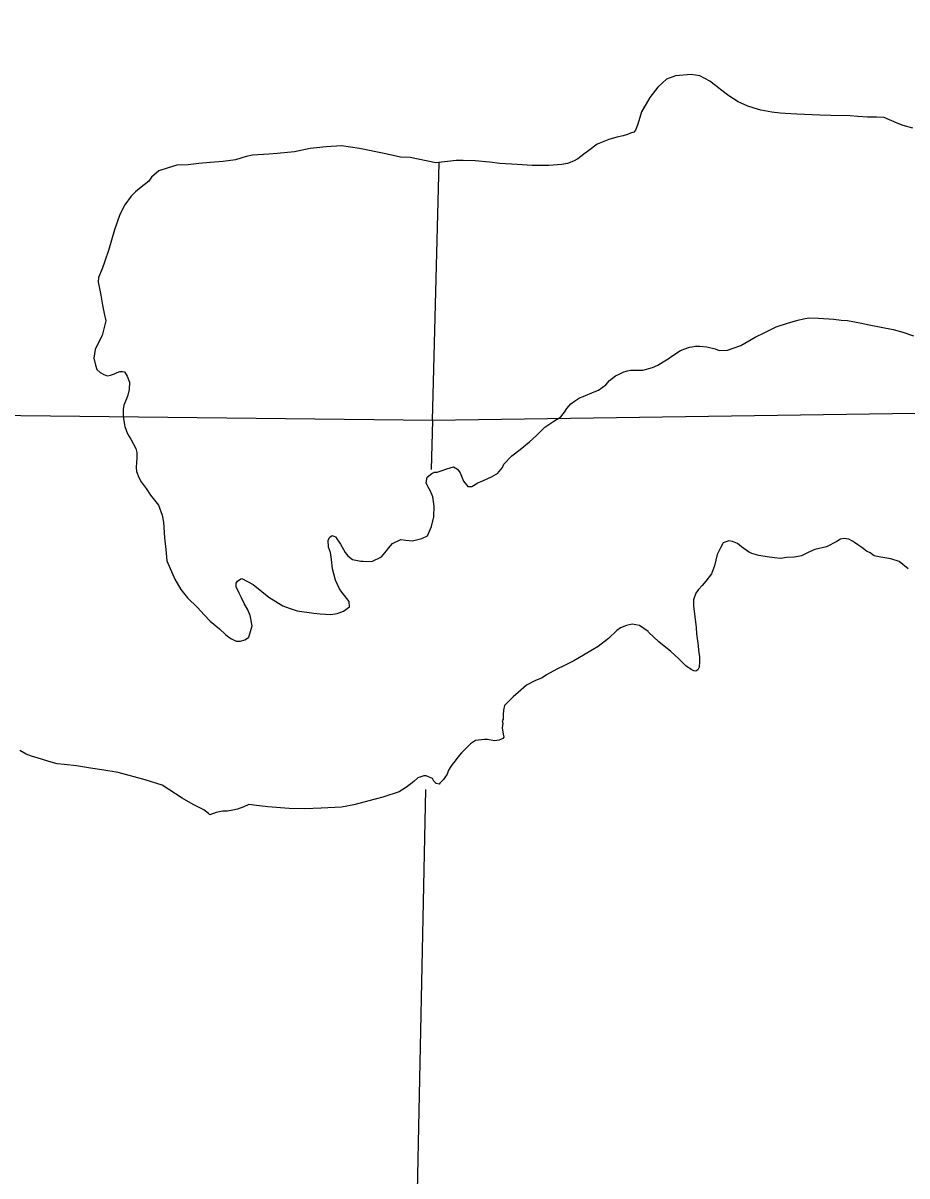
# Model space of a CAD drawing. Extents: x 369523 to 838377, y 495025 to 936819.
# Drawn here: x 521439 to 525266, y 830172 to 835168 of the extents above; entities that cross this region are included whole.
import ezdxf

# ---------------------------------------------------------------- set-up
doc = ezdxf.new("R2010")
doc.units = 0
for name, color, linetype in [('Level 10', 7, 'Continuous'), ('Level 22', 7, 'Continuous'), ('Level 6', 7, 'Continuous')]:
    doc.layers.add(name, color=color, linetype=linetype)

msp = doc.modelspace()

# ---------------------------------------------------------------- linework, layer by layer
at = {"layer": 'Level 10'}
for points in [[(524437.2, 834898.2), (524413.1, 834916), (524369.1, 834939.8), (524331.2, 834945.5), (524263.4, 834939.1), (524225.6, 834924.9), (524187.9, 834890.7), (524152.3, 834846.4), (524116.8, 834784.2), (524101.1, 834730.1), (524091.3, 834704.1), (524083.4, 834696), (524069.4, 834691.9), (524055.5, 834685.8), (524037.6, 834679.7), (524009.7, 834673.6), (523975.9, 834663.4), (523924.1, 834643), (523888.4, 834616.8), (523866.5, 834600.7), (523840.7, 834580.5), (523822.9, 834570.4), (523797, 834560.3), (523771.1, 834556.1), (523715.3, 834551.8), (523643.5, 834551.3), (523577.7, 834554.9), (523503.8, 834560.5), (523457.9, 834566.2), (523396.1, 834571.8), (523344.2, 834573.5), (523314.3, 834573.3), (523226.6, 834562.8)], [(525291.7, 834713.4), (525249.8, 834725.1), (525223.8, 834735), (525167.8, 834758.6), (525133.9, 834760.4), (525096, 834760.2), (525054.1, 834763.9), (525020.2, 834765.7), (524936.5, 834767.2), (524888.6, 834768.9), (524788.8, 834774.3), (524739, 834776), (524717, 834777.9), (524681.1, 834781.7), (524633.2, 834791.4), (524605.2, 834799.2), (524577.3, 834809), (524535.3, 834826.8), (524495.3, 834852.5), (524459.2, 834880.3), (524437.2, 834898.2)], [(524129.7, 834806.9), (524116.8, 834784.2), (524101.1, 834730.1), (524091.3, 834704.1), (524083.4, 834696), (524069.4, 834691.9), (524055.5, 834685.8), (524037.6, 834679.7), (524009.7, 834673.6), (523975.9, 834663.4), (523924.1, 834643), (523888.4, 834616.8), (523866.5, 834600.7), (523840.7, 834580.5), (523822.9, 834570.4), (523797, 834560.3), (523771.1, 834556.1), (523715.3, 834551.8), (523643.5, 834551.3), (523577.7, 834554.9), (523503.8, 834560.5), (523457.9, 834566.2), (523396.1, 834571.8), (523344.2, 834573.5), (523314.3, 834573.3), (523226.6, 834562.8)], [(525291.7, 834713.4), (525249.8, 834725.1), (525223.8, 834735), (525167.8, 834758.6), (525133.9, 834760.4), (525096, 834760.2), (525054.1, 834763.9), (525020.2, 834765.7), (524936.5, 834767.2), (524888.6, 834768.9), (524788.8, 834774.3), (524739, 834776), (524717, 834777.9), (524681.1, 834781.7), (524633.2, 834791.4), (524605.2, 834799.2), (524587.3, 834805.5)], [(523226.6, 834562.8), (523114.8, 834586.1), (523072.9, 834587.9), (523003.1, 834603.4), (522895.3, 834624.8), (522817.4, 834636.3), (522751.6, 834631.9), (522681.9, 834625.5), (522614.2, 834611.1), (522538.4, 834602.6), (522502.6, 834600.4), (522432.8, 834596), (522404.9, 834589.8), (522359.1, 834575.5), (522305.3, 834569.2), (522249.5, 834564.8), (522199.7, 834560.5), (522153.8, 834554.3), (522104, 834552), (522062.2, 834539.7), (522026.4, 834527.5), (521994.6, 834501.3), (521982.7, 834483.2), (521943.1, 834451), (521925.2, 834436.9), (521907.3, 834418.8), (521879.6, 834380.6), (521857.9, 834338.5), (521834.4, 834272.3), (521809, 834182.2), (521793.3, 834136.1), (521781.5, 834104), (521765.8, 834065.9), (521763.9, 834045.9), (521770, 834017.9), (521776.2, 833989.9), (521782.4, 833946), (521790.6, 833910), (521796.8, 833878.1), (521789, 833844), (521781.2, 833814), (521765.4, 833783.9), (521751.6, 833753.8), (521745.9, 833715.8), (521752, 833685.8), (521758.1, 833667.8), (521772.1, 833653.9), (521788.1, 833646), (521804.1, 833640.1), (521818.1, 833642.2), (521834, 833648.3), (521845.9, 833654.4), (521857.9, 833658.4), (521869.8, 833658.5), (521877.8, 833656.6), (521889.9, 833638.6), (521900, 833612.7), (521898.2, 833580.7), (521892.3, 833556.6), (521886.5, 833540.6), (521874.6, 833512.5), (521872.8, 833494.5), (521872.9, 833464.5), (521875, 833444.5), (521879.2, 833420.6), (521891.3, 833388.6), (521905.4, 833364.7), (521927.6, 833324.8), (521931.7, 833306.9), (521931.8, 833280.9), (521929.9, 833264.9), (521928, 833242.8), (521930.1, 833224.9), (521940.3, 833198.9), (521950.3, 833181), (521972.4, 833151.1), (521990.5, 833123.2), (522024.7, 833079.4), (522040.9, 833035.5), (522047.1, 833005.6), (522051.4, 832937.6), (522057.7, 832887.6), (522062, 832837.6), (522096.3, 832757.9), (522122.5, 832714), (522150.6, 832678.2), (522194.7, 832636.4), (522222.8, 832604.6), (522248.9, 832576.8), (522289, 832543), (522315.1, 832519.2), (522329.1, 832507.3), (522341.1, 832499.3), (522361.1, 832489.5), (522381, 832489.6), (522399, 832495.7), (522414.9, 832505.8), (522416.8, 832507.8), (522430.5, 832555.9), (522422.3, 832601.8), (522412.2, 832625.8)], [(523226.6, 834562.8), (523114.8, 834586.1), (523072.9, 834587.9), (523003.1, 834603.4), (522895.3, 834624.8), (522817.4, 834636.3), (522751.6, 834631.9), (522681.9, 834625.5), (522614.2, 834611.1), (522538.4, 834602.6), (522502.6, 834600.4), (522432.8, 834596), (522404.9, 834589.8), (522359.1, 834575.5), (522305.3, 834569.2), (522249.5, 834564.8), (522199.7, 834560.5), (522153.8, 834554.3), (522104, 834552), (522062.2, 834539.7), (522026.4, 834527.5), (521994.6, 834501.3), (521982.7, 834483.2), (521943.1, 834451), (521925.2, 834436.9), (521907.3, 834418.8), (521879.6, 834380.6), (521857.9, 834338.5), (521834.4, 834272.3), (521809, 834182.2), (521793.3, 834136.1), (521781.5, 834104), (521765.8, 834065.9), (521763.9, 834045.9), (521770, 834017.9), (521776.2, 833989.9), (521782.4, 833946), (521790.6, 833910), (521796.8, 833878.1), (521789, 833844), (521781.2, 833814), (521765.4, 833783.9), (521751.6, 833753.8), (521745.9, 833715.8), (521752, 833685.8), (521758.1, 833667.8), (521772.1, 833653.9), (521788.1, 833646), (521804.1, 833640.1), (521818.1, 833642.2), (521834, 833648.3), (521845.9, 833654.4), (521857.9, 833658.4), (521869.8, 833658.5), (521877.8, 833656.6), (521889.9, 833638.6), (521900, 833612.7), (521898.2, 833580.7), (521892.3, 833556.6), (521886.5, 833540.6), (521874.6, 833512.5), (521872.8, 833494.5), (521872.9, 833464.5), (521875, 833444.5), (521879.2, 833420.6), (521891.3, 833388.6), (521905.4, 833364.7), (521927.6, 833324.8), (521931.7, 833306.9), (521931.8, 833280.9), (521929.9, 833264.9), (521928, 833242.8), (521930.1, 833224.9), (521940.3, 833198.9), (521950.3, 833181), (521972.4, 833151.1), (521990.5, 833123.2), (522024.7, 833079.4), (522040.9, 833035.5), (522047.1, 833005.6), (522051.4, 832937.6), (522057.7, 832887.6), (522062, 832837.6), (522096.3, 832757.9), (522122.5, 832714), (522150.6, 832678.2), (522194.7, 832636.4), (522222.8, 832604.6), (522248.9, 832576.8), (522289, 832543), (522315.1, 832519.2), (522329.1, 832507.3), (522341.1, 832499.3), (522361.1, 832489.5), (522381, 832489.6), (522399, 832495.7), (522414.9, 832505.8), (522416.8, 832507.8), (522430.5, 832555.9), (522422.3, 832601.8), (522412.2, 832625.8)], [(524123.2, 833664.2), (524165, 833676.5), (524186.9, 833686.6), (524210.7, 833700.8), (524232.6, 833712.9), (524248.5, 833725), (524286.2, 833749.2), (524304.1, 833757.3), (524324, 833763.4), (524334, 833765.5), (524349.9, 833767.6), (524369.9, 833767.7), (524399.8, 833765.9), (524435.7, 833756.1), (524453.7, 833750.2), (524489.6, 833750.5), (524547.3, 833770.8), (524608.9, 833807.2), (524650.7, 833827.4), (524700.4, 833851.7), (524748.2, 833868), (524794, 833880.3), (524817.9, 833886.5), (524841.8, 833890.6), (524883.7, 833888.9), (524949.5, 833885.3), (524981.4, 833881.5), (525009.3, 833879.6), (525069.2, 833868), (525103.2, 833860.2)], [(524123.2, 833664.2), (524165, 833676.5), (524186.9, 833686.6), (524210.7, 833700.8), (524232.6, 833712.9), (524248.5, 833725), (524286.2, 833749.2), (524304.1, 833757.3), (524324, 833763.4), (524334, 833765.5), (524349.9, 833767.6), (524369.9, 833767.7), (524399.8, 833765.9), (524435.7, 833756.1), (524453.7, 833750.2), (524489.6, 833750.5), (524547.3, 833770.8), (524608.9, 833807.2), (524650.7, 833827.4), (524700.4, 833851.7), (524748.2, 833868), (524794, 833880.3), (524817.9, 833886.5), (524841.8, 833890.6), (524883.7, 833888.9), (524949.5, 833885.3), (524981.4, 833881.5), (525009.3, 833879.6), (525069.2, 833868), (525103.2, 833860.2)], [(525103.2, 833860.2), (525207, 833840.8)], [(525103.2, 833860.2), (525207, 833840.8)], [(525207, 833840.8), (525248.9, 833829.1), (525294.9, 833813.4)], [(525207, 833840.8), (525248.9, 833829.1), (525294.9, 833813.4)], [(522412.2, 832625.8), (522396.1, 832653.7), (522384, 832677.6), (522373.9, 832697.5), (522361.7, 832725.5), (522361.7, 832741.5), (522367.6, 832749.5), (522381.5, 832759.6), (522385.5, 832761.6), (522435.5, 832735.9), (522503.6, 832680.3), (522563.6, 832642.7), (522591.6, 832632.9), (522625.6, 832621.1), (522697.4, 832611.5), (522725.4, 832607.7), (522771.2, 832606), (522799.1, 832610.1), (522827, 832620.3), (522852.8, 832638.5), (522850.7, 832662.4), (522830.6, 832688.3), (522818.5, 832702.2), (522808.5, 832716.2), (522792.3, 832754.1), (522784.2, 832782), (522778.1, 832804), (522773.9, 832844), (522769.7, 832874), (522761.6, 832897.9), (522759.4, 832927.9), (522767.3, 832939.9), (522777.2, 832948), (522791.2, 832942.1), (522813.4, 832910.2), (522833.5, 832874.3), (522845.5, 832860.4), (522865.6, 832844.5), (522901.5, 832836.8), (522911.5, 832836.8), (522949.4, 832835), (522991.2, 832855.3), (523012.9, 832881.4), (523020.8, 832893.5), (523038.7, 832913.6), (523074.5, 832929.8), (523096.4, 832927.9), (523124.4, 832924.1), (523166.2, 832934.4), (523190, 832946.5), (523207.8, 832986.6), (523217.5, 833028.7), (523219.2, 833074.7), (523213, 833114.7), (523202.9, 833140.6), (523190.8, 833160.5), (523184.7, 833176.5), (523188.6, 833200.5), (523208.4, 833216.6), (523220.4, 833222.7), (523232.3, 833222.8), (523254.2, 833228.9), (523274.1, 833237), (523302, 833245.2), (523320, 833235.3), (523332.1, 833219.4), (523346.2, 833183.5), (523364.3, 833159.6), (523382.3, 833159.7), (523408.1, 833175.9), (523422, 833181.9), (523467.8, 833202.2), (523487.6, 833214.3), (523493.6, 833216.4), (523515.4, 833242.5), (523521.3, 833256.5), (523555, 833292.7), (523590.7, 833321), (523632.4, 833353.2), (523662.2, 833381.4), (523682, 833401.5), (523697.8, 833417.6), (523737.6, 833443.9), (523767.4, 833462), (523783.2, 833482.1), (523793.1, 833498.2), (523810.9, 833518.3), (523826.8, 833530.4), (523848.7, 833544.5), (523864.6, 833550.6), (523912.3, 833570.9), (523930.2, 833577), (523962, 833601.2), (523977.9, 833619.3), (524003.7, 833639.5), (524019.6, 833647.6), (524039.5, 833657.7), (524055.4, 833661.8), (524069.3, 833663.9), (524091.3, 833664), (524123.2, 833664.2)], [(522412.2, 832625.8), (522396.1, 832653.7), (522384, 832677.6), (522373.9, 832697.5), (522361.7, 832725.5), (522361.7, 832741.5), (522367.6, 832749.5), (522381.5, 832759.6), (522385.5, 832761.6), (522435.5, 832735.9), (522503.6, 832680.3), (522563.6, 832642.7), (522591.6, 832632.9), (522625.6, 832621.1), (522697.4, 832611.5), (522725.4, 832607.7), (522771.2, 832606), (522799.1, 832610.1), (522827, 832620.3), (522852.8, 832638.5), (522850.7, 832662.4), (522830.6, 832688.3), (522818.5, 832702.2), (522808.5, 832716.2), (522792.3, 832754.1), (522784.2, 832782), (522778.1, 832804), (522773.9, 832844), (522769.7, 832874), (522761.6, 832897.9), (522759.4, 832927.9), (522767.3, 832939.9), (522777.2, 832948), (522791.2, 832942.1), (522813.4, 832910.2), (522833.5, 832874.3), (522845.5, 832860.4), (522865.6, 832844.5), (522901.5, 832836.8), (522911.5, 832836.8), (522949.4, 832835), (522991.2, 832855.3), (523012.9, 832881.4), (523020.8, 832893.5), (523038.7, 832913.6), (523074.5, 832929.8), (523096.4, 832927.9), (523124.4, 832924.1), (523166.2, 832934.4), (523190, 832946.5), (523207.8, 832986.6), (523217.5, 833028.7), (523219.2, 833074.7), (523213, 833114.7), (523202.9, 833140.6), (523190.8, 833160.5), (523184.7, 833176.5), (523188.6, 833200.5), (523208.4, 833216.6), (523220.4, 833222.7), (523232.3, 833222.8), (523254.2, 833228.9), (523274.1, 833237), (523302, 833245.2), (523320, 833235.3), (523332.1, 833219.4), (523346.2, 833183.5), (523364.3, 833159.6), (523382.3, 833159.7), (523408.1, 833175.9), (523422, 833181.9), (523467.8, 833202.2), (523487.6, 833214.3), (523493.6, 833216.4), (523515.4, 833242.5), (523521.3, 833256.5), (523555, 833292.7), (523590.7, 833321), (523632.4, 833353.2), (523662.2, 833381.4), (523682, 833401.5), (523697.8, 833417.6), (523737.6, 833443.9), (523767.4, 833462), (523783.2, 833482.1), (523793.1, 833498.2), (523810.9, 833518.3), (523826.8, 833530.4), (523848.7, 833544.5), (523864.6, 833550.6), (523912.3, 833570.9), (523930.2, 833577), (523962, 833601.2), (523977.9, 833619.3), (524003.7, 833639.5), (524019.6, 833647.6), (524039.5, 833657.7), (524055.4, 833661.8), (524069.3, 833663.9), (524091.3, 833664), (524123.2, 833664.2)], [(525270.8, 832803.2), (525232.7, 832834.9), (525196.7, 832846.7), (525152.8, 832854.5), (525124.9, 832860.3), (525106.8, 832872.2), (525090.9, 832880.1), (525070.8, 832896), (525052.8, 832907.9), (525038.8, 832917.8), (525030.8, 832923.7), (525014.8, 832931.6), (524994.8, 832935.5), (524978.9, 832931.4), (524963, 832921.3), (524917.3, 832899), (524867.5, 832886.7), (524843.6, 832876.6), (524809.8, 832860.4), (524779.9, 832854.2), (524744, 832852), (524720.1, 832847.8), (524692.2, 832851.7), (524670.2, 832853.5), (524624.3, 832861.2), (524594.4, 832869.1), (524580.4, 832877), (524550.3, 832898.8), (524532.3, 832912.7), (524510.3, 832922.5), (524494.3, 832924.5), (524470.5, 832916.3), (524458.6, 832894.2), (524444.8, 832866.1), (524433.1, 832816.1), (524419.4, 832782), (524395.6, 832749.8), (524379.8, 832731.7), (524363.9, 832713.7), (524352.1, 832697.6), (524342.3, 832669.5), (524342.4, 832643.5), (524352.9, 832549.6), (524355.1, 832521.6), (524361.3, 832481.6), (524365.5, 832439.7), (524367.6, 832423.7), (524367.7, 832399.7), (524365.9, 832377.7), (524360, 832365.6), (524352, 832359.6), (524344, 832361.5), (524332, 832367.4), (524308, 832383.3), (524277.9, 832413.1), (524243.8, 832444.9), (524191.8, 832486.6), (524147.6, 832528.3), (524145.6, 832532.3), (524107.6, 832558.1), (524075.6, 832563.9), (524051.8, 832557.7), (524025.9, 832547.6), (524010, 832535.5), (523974.3, 832501.3), (523928.6, 832467), (523904.8, 832452.8), (523865, 832428.6), (523823.3, 832404.4), (523783.5, 832384.1), (523749.7, 832367.9), (523706, 832343.6), (523686.1, 832331.5), (523654.3, 832317.3), (523618.5, 832299.1), (523582.8, 832266.9), (523561, 832248.7), (523553, 832240.7), (523539.2, 832226.6), (523523.3, 832210.5), (523519.4, 832190.5), (523517.5, 832172.5), (523517.6, 832152.5), (523513.7, 832144.5), (523515.8, 832134.5), (523513.9, 832114.5), (523518, 832086.5), (523520.1, 832074.5), (523516.1, 832068.5), (523500.2, 832060.4), (523480.3, 832058.3)], [(525270.8, 832803.2), (525232.7, 832834.9), (525196.7, 832846.7), (525152.8, 832854.5), (525124.9, 832860.3), (525106.8, 832872.2), (525090.9, 832880.1), (525070.8, 832896), (525052.8, 832907.9), (525038.8, 832917.8), (525030.8, 832923.7), (525014.8, 832931.6), (524994.8, 832935.5), (524978.9, 832931.4), (524963, 832921.3), (524917.3, 832899), (524867.5, 832886.7), (524843.6, 832876.6), (524809.8, 832860.4), (524779.9, 832854.2), (524744, 832852), (524720.1, 832847.8), (524692.2, 832851.7), (524670.2, 832853.5), (524624.3, 832861.2), (524594.4, 832869.1), (524580.4, 832877), (524550.3, 832898.8), (524532.3, 832912.7), (524510.3, 832922.5), (524494.3, 832924.5), (524470.5, 832916.3), (524458.6, 832894.2), (524444.8, 832866.1), (524433.1, 832816.1), (524419.4, 832782), (524395.6, 832749.8), (524379.8, 832731.7), (524363.9, 832713.7), (524352.1, 832697.6), (524342.3, 832669.5), (524342.4, 832643.5), (524352.9, 832549.6), (524355.1, 832521.6), (524361.3, 832481.6), (524365.5, 832439.7), (524367.6, 832423.7), (524367.7, 832399.7), (524365.9, 832377.7), (524360, 832365.6), (524352, 832359.6), (524344, 832361.5), (524332, 832367.4), (524308, 832383.3), (524277.9, 832413.1), (524243.8, 832444.9), (524191.8, 832486.6), (524147.6, 832528.3), (524145.6, 832532.3), (524107.6, 832558.1), (524075.6, 832563.9), (524051.8, 832557.7), (524025.9, 832547.6), (524010, 832535.5), (523974.3, 832501.3), (523928.6, 832467), (523904.8, 832452.8), (523865, 832428.6), (523823.3, 832404.4), (523783.5, 832384.1), (523749.7, 832367.9), (523706, 832343.6), (523686.1, 832331.5), (523654.3, 832317.3), (523618.5, 832299.1), (523582.8, 832266.9), (523561, 832248.7), (523553, 832240.7), (523539.2, 832226.6), (523523.3, 832210.5), (523519.4, 832190.5), (523517.5, 832172.5), (523517.6, 832152.5), (523514, 832145)], [(523480.3, 832058.3), (523450.4, 832064.1), (523436.4, 832064), (523398.5, 832059.8), (523376.7, 832045.6), (523337, 832005.4), (523321.2, 831987.3), (523309.3, 831971.2), (523297.4, 831955.1), (523291.5, 831947.1), (523281.6, 831931), (523275.7, 831913), (523265.8, 831898.9), (523259.9, 831890.9), (523244, 831874.8), (523240.1, 831870.8), (523228.1, 831872.7), (523218.1, 831882.6), (523212, 831894.6), (523184, 831906.4), (523174.1, 831906.4), (523148.2, 831898.2), (523130.3, 831882.1), (523098.6, 831857.9), (523066.8, 831837.7), (522997.1, 831813.3), (522963.3, 831805.1), (522871.7, 831780.5), (522817.9, 831770.2), (522730.2, 831765.7), (522658.4, 831763.2), (522590.6, 831764.8), (522498.8, 831772.3), (522462.9, 831776), (522448.9, 831778), (522417, 831781.8), (522395.1, 831771.6), (522367.3, 831761.5), (522347.4, 831757.3), (522323.4, 831753.2), (522303.5, 831753.1), (522275.6, 831746.9), (522247.8, 831736.7), (522241.7, 831742.7), (522221.7, 831758.6), (522175.7, 831782.3), (522127.7, 831810), (522041.6, 831865.5), (521967.7, 831889), (521849.9, 831920.3), (521780, 831931.9), (521730.1, 831939.6), (521670.2, 831949.2), (521616.4, 831954.9), (521586.4, 831958.7), (521550.5, 831968.5), (521518.5, 831978.3), (521474.6, 831992), (521452.6, 831999.9), (521424.6, 832015.7)]]:
    msp.add_lwpolyline(points, dxfattribs=at)
at = {"layer": 'Level 22'}
for points in [[(523211.1, 833446.7), (523240.6, 834562.9)], [(523211.1, 833446.7), (523206, 833234.1)], [(523181.4, 831846.8), (523103.4, 828085.3)]]:
    msp.add_lwpolyline(points, dxfattribs=at)
at = {"layer": 'Level 6'}
for points in [[(528658.5, 833518.3), (528489.2, 833522.8), (523211.1, 833446.7), (517864.4, 833506.1), (512342.2, 833590.5), (512346.4, 833552.5), (507011.9, 833566.1), (501709.1, 833625.8), (496432.3, 833679.7), (496420, 838957.8), (496358, 844213.6), (496461.2, 849514.4), (496441.6, 851519.2)], [(528658.5, 833518.3), (528489.2, 833522.8), (523211.1, 833446.7), (517864.4, 833506.1), (512342.2, 833590.5), (512346.4, 833552.5), (507011.9, 833566.1), (501709.1, 833625.8), (496432.3, 833679.7), (496420, 838957.8), (496358, 844213.6), (496461.2, 849514.4), (496441.7, 851504.2)]]:
    msp.add_lwpolyline(points, dxfattribs=at)

doc.saveas('drawing.dxf')
